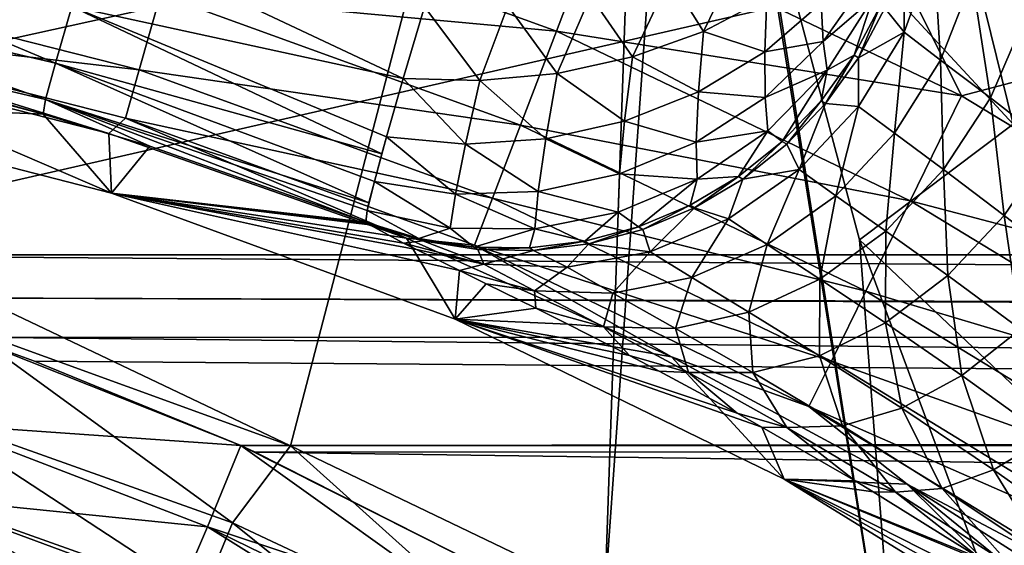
# Model space of a CAD drawing. Header units: metres. Extents: x -104 to 104, y -111 to 38.
# Tile 473 of 656: x -29.92 to -23.88, y -9.79 to -6.56. Entities that reach past the tile are written whole.
import ezdxf

# ---------------------------------------------------------------- set-up
doc = ezdxf.new("R2010")
doc.units = ezdxf.units.M
doc.layers.add('solid_509367_AD153', color=7, linetype='CONTINUOUS')

msp = doc.modelspace()

# ---------------------------------------------------------------- linework, layer by layer
at = {"layer": 'solid_509367_AD153'}
for points in [[(-88.5, -7.5, -19), (-88.5, 19.5, -19), (88.5, 19.5, -19)], [(-36.57795, -7.5, -19), (-88.5, -7.5, -19), (88.5, 19.5, -19)], [(-88.5, 19.5, 19), (-28.25597, -9.176244, 19), (-25.994944, -0.508141, 19)], [(-88.5, 19.5, 19), (-30.260374, -8.449453, 19), (-28.25597, -9.176244, 19)], [(-34.248123, -7.626659, -19), (-36.57795, -7.5, -19), (88.5, 19.5, -19)], [(-31.945723, -8.004942, -19), (-34.248123, -7.626659, -19), (88.5, 19.5, -19)], [(31.945723, -8.004942, -19), (-31.945723, -8.004942, -19), (88.5, 19.5, -19)], [(-4.344064, -7.658508, -16.1), (-4.344064, 15.273149, -16.1), (-55.566704, 15.273149, -16.1)], [(-21.630114, -7.658508, -16.1), (-4.344064, -7.658508, -16.1), (-55.566704, 15.273149, -16.1)], [(-23.075869, -6.75054, -16.1), (-21.630114, -7.658508, -16.1), (-55.566704, 15.273149, -16.1)], [(-24.705273, -5.88503, -16.1), (-23.075869, -6.75054, -16.1), (-55.566704, 15.273149, -16.1)], [(-28.25597, -9.176244, 19), (-26.327726, -10.100862, 19), (-25.994944, -0.508141, 19)], [(-26.327726, -10.100862, 19), (-25.824547, -3.013174, 19), (-25.994944, -0.508141, 19)], [(-26.327726, -10.100862, 19), (-24.511171, -11.205909, 19), (-25.824547, -3.013174, 19)], [(-24.511171, -11.205909, 19), (-25.414297, -5.484738, 19), (-25.824547, -3.013174, 19)], [(-23.401312, -4.497449, 19.495642), (-24.440126, -4.697095, 19.12536), (-23.821943, -7.20399, 19.12536)], [(-23.821943, -7.20399, 19.12536), (-24.440126, -4.697095, 19.12536), (-25.414297, -5.484738, 19)], [(-24.511171, -11.205909, 19), (-24.766029, -7.913502, 19), (-25.414297, -5.484738, 19)], [(-23.821943, -7.20399, 19.12536), (-25.414297, -5.484738, 19), (-24.766029, -7.913502, 19)], [(-29.05286, -6.409495, -15.249984), (-26.623686, -6.634296, -15.712207), (-28.885815, -5.815342, -15.712207)], [(-28.885815, -5.815342, -15.712207), (-26.623686, -6.634296, -15.712207), (-26.369509, -5.966189, -16.001923)], [(-26.369509, -5.966189, -16.001923), (-24.139965, -7.030877, -16.001923), (-24.705273, -5.88503, -16.1)], [(-24.139965, -7.030877, -16.001923), (-23.075869, -6.75054, -16.1), (-24.705273, -5.88503, -16.1)], [(-26.623686, -6.634296, -15.712207), (-24.139965, -7.030877, -16.001923), (-26.369509, -5.966189, -16.001923)], [(-29.696022, -6.830087, 14.451965), (-31.769358, -6.342842, 14.451965), (-31.703123, -5.988129, 15.005347)], [(-29.59733, -6.483002, 15.005347), (-29.696022, -6.830087, 14.451965), (-31.703123, -5.988129, 15.005347)], [(-27.56352, -6.924484, 15.248106), (-29.59733, -6.483002, 15.005347), (-29.467903, -6.027831, 15.466333)], [(-27.434462, -6.485466, 15.613355), (-27.56352, -6.924484, 15.248106), (-29.467903, -6.027831, 15.466333)], [(-25.928129, -6.305722, 15.520463), (-25.484838, -6.14776, 15.314981), (-25.723009, -6.635127, 15.181338)], [(-25.484838, -6.14776, 15.314981), (-25.33321, -6.4304, 14.999379), (-25.723009, -6.635127, 15.181338)], [(-24.310062, -6.138301, 12.604623), (-24.491716, -6.640386, 12.624496), (-24.490273, -6.170358, 13.305732)], [(-24.268286, -6.811088, 11.962078), (-24.491716, -6.640386, 12.624496), (-24.310062, -6.138301, 12.604623)], [(-24.074806, -6.316183, 11.941366), (-24.268286, -6.811088, 11.962078), (-24.310062, -6.138301, 12.604623)], [(-24.491716, -6.640386, 12.624496), (-24.609598, -6.493924, 13.315723), (-24.490273, -6.170358, 13.305732)], [(-31.417339, -6.30225, -14.645776), (-31.473829, -6.606127, -13.939487), (-29.182856, -6.870491, -14.645776)], [(-31.417339, -6.30225, -14.645776), (-29.182856, -6.870491, -14.645776), (-29.05286, -6.409495, -15.249984)], [(-26.414492, -6.417443, 15.641502), (-25.928129, -6.305722, 15.520463), (-26.157026, -6.791131, 15.300742)], [(-25.928129, -6.305722, 15.520463), (-25.723009, -6.635127, 15.181338), (-26.157026, -6.791131, 15.300742)], [(-25.000114, -6.462947, 14.532896), (-24.711163, -6.302411, 14.074238), (-24.987415, -6.697674, 14.242687)], [(-24.987415, -6.697674, 14.242687), (-24.711163, -6.302411, 14.074238), (-24.685244, -6.436507, 13.808987)], [(-23.962797, -7.04216, 11.343276), (-24.268286, -6.811088, 11.962078), (-24.074806, -6.316183, 11.941366)], [(-23.753975, -6.557471, 11.324159), (-23.962797, -7.04216, 11.343276), (-24.074806, -6.316183, 11.941366)], [(-29.759195, -7.052254, 13.833021), (-31.811752, -6.569891, 13.833021), (-31.769358, -6.342842, 14.451965)], [(-29.696022, -6.830087, 14.451965), (-29.759195, -7.052254, 13.833021), (-31.769358, -6.342842, 14.451965)], [(-29.182856, -6.870491, -14.645776), (-26.844294, -7.210858, -15.249984), (-29.05286, -6.409495, -15.249984)], [(-29.05286, -6.409495, -15.249984), (-26.844294, -7.210858, -15.249984), (-26.623686, -6.634296, -15.712207)], [(-26.923409, -6.478209, 15.67299), (-26.414492, -6.417443, 15.641502), (-26.619501, -6.89275, 15.353255)], [(-26.414492, -6.417443, 15.641502), (-26.157026, -6.791131, 15.300742), (-26.619501, -6.89275, 15.353255)], [(-25.723009, -6.635127, 15.181338), (-25.33321, -6.4304, 14.999379), (-25.346006, -6.761387, 14.722351)], [(-25.33321, -6.4304, 14.999379), (-25.000114, -6.462947, 14.532896), (-25.346006, -6.761387, 14.722351)], [(-24.987415, -6.697674, 14.242687), (-24.685244, -6.436507, 13.808987), (-24.963596, -6.872274, 13.8979)], [(-24.963596, -6.872274, 13.8979), (-24.685244, -6.436507, 13.808987), (-24.799086, -6.78138, 13.51504)], [(-24.685244, -6.436507, 13.808987), (-24.637018, -6.477057, 13.512713), (-24.799086, -6.78138, 13.51504)], [(-27.695154, -7.385948, 14.643947), (-29.696022, -6.830087, 14.451965), (-29.59733, -6.483002, 15.005347)], [(-27.665991, -7.281438, 14.811079), (-27.695154, -7.385948, 14.643947), (-29.59733, -6.483002, 15.005347)], [(-27.56352, -6.924484, 15.248106), (-27.665991, -7.281438, 14.811079), (-29.59733, -6.483002, 15.005347)], [(-27.093636, -6.936291, 15.336969), (-27.56352, -6.924484, 15.248106), (-27.434462, -6.485466, 15.613355)], [(-26.923409, -6.478209, 15.67299), (-27.093636, -6.936291, 15.336969), (-27.434462, -6.485466, 15.613355)], [(-26.923409, -6.478209, 15.67299), (-26.619501, -6.89275, 15.353255), (-27.093636, -6.936291, 15.336969)], [(-25.346006, -6.761387, 14.722351), (-25.000114, -6.462947, 14.532896), (-24.987415, -6.697674, 14.242687)], [(-24.799086, -6.78138, 13.51504), (-24.637018, -6.477057, 13.512713), (-24.771868, -6.798385, 13.3181)], [(-24.637018, -6.477057, 13.512713), (-24.609598, -6.493924, 13.315723), (-24.771868, -6.798385, 13.3181)], [(-24.491716, -6.640386, 12.624496), (-24.771868, -6.798385, 13.3181), (-24.609598, -6.493924, 13.315723)], [(-31.811752, -6.569891, 13.833021), (-29.771646, -7.142185, 13.178531), (-30.576279, -6.928758, 13.178531)], [(-29.759195, -7.052254, 13.833021), (-29.771646, -7.142185, 13.178531), (-31.811752, -6.569891, 13.833021)], [(-23.584795, -7.334773, 10.779409), (-23.962797, -7.04216, 11.343276), (-23.753975, -6.557471, 11.324159)], [(-31.473829, -6.606127, -13.939487), (-31.421324, -6.7381, -13.178531), (-29.370745, -7.260417, -13.178531)], [(-29.26701, -7.167945, -13.939487), (-31.473829, -6.606127, -13.939487), (-29.370745, -7.260417, -13.178531)], [(-29.182856, -6.870491, -14.645776), (-31.473829, -6.606127, -13.939487), (-29.26701, -7.167945, -13.939487)], [(-26.844294, -7.210858, -15.249984), (-24.453831, -7.673351, -15.712207), (-26.623686, -6.634296, -15.712207)], [(-26.623686, -6.634296, -15.712207), (-24.453831, -7.673351, -15.712207), (-24.139965, -7.030877, -16.001923)], [(-26.157026, -6.791131, 15.300742), (-25.723009, -6.635127, 15.181338), (-25.753899, -7.005148, 14.859475)], [(-25.723009, -6.635127, 15.181338), (-25.346006, -6.761387, 14.722351), (-25.753899, -7.005148, 14.859475)], [(-24.491716, -6.640386, 12.624496), (-24.771183, -7.095504, 12.608776), (-24.771868, -6.798385, 13.3181)], [(-24.551479, -7.260146, 11.931359), (-24.771183, -7.095504, 12.608776), (-24.491716, -6.640386, 12.624496)], [(-24.268286, -6.811088, 11.962078), (-24.551479, -7.260146, 11.931359), (-24.491716, -6.640386, 12.624496)], [(-25.346006, -6.761387, 14.722351), (-24.987415, -6.697674, 14.242687), (-25.344286, -7.03957, 14.37182)], [(-25.344286, -7.03957, 14.37182), (-24.987415, -6.697674, 14.242687), (-24.963596, -6.872274, 13.8979)], [(-31.421324, -6.7381, -13.178531), (-31.53159, -7.067776), (-29.352468, -7.627132)], [(-29.370745, -7.260417, -13.178531), (-31.421324, -6.7381, -13.178531), (-29.352468, -7.627132)], [(-25.753899, -7.005148, 14.859475), (-25.346006, -6.761387, 14.722351), (-25.344286, -7.03957, 14.37182)], [(-24.139965, -7.030877, -16.001923), (-22.026571, -8.310719, -16.001925), (-23.075869, -6.75054, -16.1)], [(-26.619501, -6.89275, 15.353255), (-26.157026, -6.791131, 15.300742), (-26.207832, -7.18469, 14.938901)], [(-26.157026, -6.791131, 15.300742), (-25.753899, -7.005148, 14.859475), (-26.207832, -7.18469, 14.938901)], [(-25.000961, -7.060845, 13.509722), (-24.799086, -6.78138, 13.51504), (-24.973988, -7.077943, 13.312816)], [(-24.963596, -6.872274, 13.8979), (-24.799086, -6.78138, 13.51504), (-25.000961, -7.060845, 13.509722)], [(-24.799086, -6.78138, 13.51504), (-24.771868, -6.798385, 13.3181), (-24.973988, -7.077943, 13.312816)], [(-24.771183, -7.095504, 12.608776), (-24.973988, -7.077943, 13.312816), (-24.771868, -6.798385, 13.3181)], [(-24.25054, -7.482582, 11.297149), (-24.551479, -7.260146, 11.931359), (-24.268286, -6.811088, 11.962078)], [(-23.962797, -7.04216, 11.343276), (-24.25054, -7.482582, 11.297149), (-24.268286, -6.811088, 11.962078)], [(-27.774263, -7.68578, 13.938507), (-29.759195, -7.052254, 13.833021), (-29.696022, -6.830087, 14.451965)], [(-27.741276, -7.555662, 14.305449), (-27.774263, -7.68578, 13.938507), (-29.696022, -6.830087, 14.451965)], [(-27.695154, -7.385948, 14.643947), (-27.741276, -7.555662, 14.305449), (-29.696022, -6.830087, 14.451965)], [(-29.182856, -6.870491, -14.645776), (-29.26701, -7.167945, -13.939487), (-27.015959, -7.658125, -14.645776)], [(-29.182856, -6.870491, -14.645776), (-27.015959, -7.658125, -14.645776), (-26.844294, -7.210858, -15.249984)], [(-25.344286, -7.03957, 14.37182), (-24.963596, -6.872274, 13.8979), (-25.327488, -7.245685, 13.95647)], [(-25.327488, -7.245685, 13.95647), (-24.963596, -6.872274, 13.8979), (-25.238811, -7.310136, 13.496859)], [(-24.963596, -6.872274, 13.8979), (-25.000961, -7.060845, 13.509722), (-25.238811, -7.310136, 13.496859)], [(-30.576279, -6.928758, 13.178531), (-29.771646, -7.142185, 13.178531), (-31.53159, -7.067776)], [(-27.18165, -7.325804, 14.914607), (-27.665991, -7.281438, 14.811079), (-27.56352, -6.924484, 15.248106)], [(-27.093636, -6.936291, 15.336969), (-27.18165, -7.325804, 14.914607), (-27.56352, -6.924484, 15.248106)], [(-27.093636, -6.936291, 15.336969), (-26.690039, -7.292989, 14.957521), (-27.18165, -7.325804, 14.914607)], [(-27.093636, -6.936291, 15.336969), (-26.619501, -6.89275, 15.353255), (-26.690039, -7.292989, 14.957521)], [(-26.619501, -6.89275, 15.353255), (-26.207832, -7.18469, 14.938901), (-26.690039, -7.292989, 14.957521)], [(-26.207832, -7.18469, 14.938901), (-25.753899, -7.005148, 14.859475), (-25.766872, -7.313824, 14.456247)], [(-25.753899, -7.005148, 14.859475), (-25.344286, -7.03957, 14.37182), (-25.766872, -7.313824, 14.456247)], [(-29.759195, -7.052254, 13.833021), (-29.119352, -7.338671, 13.178531), (-29.771646, -7.142185, 13.178531)], [(-29.759195, -7.052254, 13.833021), (-27.79435, -7.805099, 13.178531), (-29.119352, -7.338671, 13.178531)], [(-27.784903, -7.73246, 13.754145), (-27.79435, -7.805099, 13.178531), (-29.759195, -7.052254, 13.833021)], [(-27.774263, -7.68578, 13.938507), (-27.784903, -7.73246, 13.754145), (-29.759195, -7.052254, 13.833021)], [(-25.766872, -7.313824, 14.456247), (-25.344286, -7.03957, 14.37182), (-25.327488, -7.245685, 13.95647)], [(-25.238811, -7.310136, 13.496859), (-25.000961, -7.060845, 13.509722), (-25.212112, -7.327275, 13.299972)], [(-25.000961, -7.060845, 13.509722), (-24.973988, -7.077943, 13.312816), (-25.212112, -7.327275, 13.299972)], [(-24.453831, -7.673351, -15.712207), (-22.026571, -8.310719, -16.001925), (-24.139965, -7.030877, -16.001923)], [(-23.877274, -7.763565, 10.717141), (-24.25054, -7.482582, 11.297149), (-23.962797, -7.04216, 11.343276)], [(-23.584795, -7.334773, 10.779409), (-23.877274, -7.763565, 10.717141), (-23.962797, -7.04216, 11.343276)], [(-29.771646, -7.142185, 13.178531), (-29.352468, -7.627132), (-31.53159, -7.067776)], [(-25.135696, -7.482869, 12.55818), (-25.212112, -7.327275, 13.299972), (-24.973988, -7.077943, 13.312816)], [(-24.771183, -7.095504, 12.608776), (-25.135696, -7.482869, 12.55818), (-24.973988, -7.077943, 13.312816)], [(-24.911572, -7.643038, 11.850598), (-25.135696, -7.482869, 12.55818), (-24.771183, -7.095504, 12.608776)], [(-24.551479, -7.260146, 11.931359), (-24.911572, -7.643038, 11.850598), (-24.771183, -7.095504, 12.608776)], [(-29.771646, -7.142185, 13.178531), (-29.119352, -7.338671, 13.178531), (-29.352468, -7.627132)], [(-29.26701, -7.167945, -13.939487), (-29.370745, -7.260417, -13.178531), (-27.543798, -7.903812, -13.178531)], [(-27.127081, -7.946661, -13.939487), (-29.26701, -7.167945, -13.939487), (-27.543798, -7.903812, -13.178531)], [(-27.015959, -7.658125, -14.645776), (-29.26701, -7.167945, -13.939487), (-27.127081, -7.946661, -13.939487)], [(-26.690039, -7.292989, 14.957521), (-26.207832, -7.18469, 14.938901), (-26.237535, -7.508987, 14.492442)], [(-26.207832, -7.18469, 14.938901), (-25.766872, -7.313824, 14.456247), (-26.237535, -7.508987, 14.492442)], [(-27.015959, -7.658125, -14.645776), (-24.7262, -8.227539, -15.249984), (-26.844294, -7.210858, -15.249984)], [(-26.844294, -7.210858, -15.249984), (-24.7262, -8.227539, -15.249984), (-24.453831, -7.673351, -15.712207)], [(-25.766872, -7.313824, 14.456247), (-25.327488, -7.245685, 13.95647), (-25.760885, -7.540293, 13.982119)], [(-25.760885, -7.540293, 13.982119), (-25.327488, -7.245685, 13.95647), (-25.508106, -7.524511, 13.476695)], [(-25.327488, -7.245685, 13.95647), (-25.238811, -7.310136, 13.496859), (-25.508106, -7.524511, 13.476695)], [(-22.947355, -9.633347, 19.12536), (-23.821943, -7.20399, 19.12536), (-24.766029, -7.913502, 19)], [(-27.543798, -7.903812, -13.178531), (-29.370745, -7.260417, -13.178531), (-29.352468, -7.627132)], [(-27.665991, -7.281438, 14.811079), (-27.741276, -7.555662, 14.305449), (-27.695154, -7.385948, 14.643947)], [(-27.243307, -7.633093, 14.416171), (-27.741276, -7.555662, 14.305449), (-27.665991, -7.281438, 14.811079)], [(-27.18165, -7.325804, 14.914607), (-27.243307, -7.633093, 14.416171), (-27.665991, -7.281438, 14.811079)], [(-27.18165, -7.325804, 14.914607), (-26.690039, -7.292989, 14.957521), (-26.736626, -7.616912, 14.478895)], [(-26.690039, -7.292989, 14.957521), (-26.237535, -7.508987, 14.492442), (-26.736626, -7.616912, 14.478895)], [(-24.604366, -7.859083, 11.187834), (-24.911572, -7.643038, 11.850598), (-24.551479, -7.260146, 11.931359)], [(-24.25054, -7.482582, 11.297149), (-24.604366, -7.859083, 11.187834), (-24.551479, -7.260146, 11.931359)], [(-29.119352, -7.338671, 13.178531), (-27.79435, -7.805099, 13.178531), (-29.352468, -7.627132)], [(-27.18165, -7.325804, 14.914607), (-26.736626, -7.616912, 14.478895), (-27.243307, -7.633093, 14.416171)], [(-26.237535, -7.508987, 14.492442), (-25.766872, -7.313824, 14.456247), (-25.760885, -7.540293, 13.982119)], [(-25.508106, -7.524511, 13.476695), (-25.238811, -7.310136, 13.496859), (-25.481707, -7.54163, 13.279812)], [(-25.238811, -7.310136, 13.496859), (-25.212112, -7.327275, 13.299972), (-25.481707, -7.54163, 13.279812)], [(-25.135696, -7.482869, 12.55818), (-25.481707, -7.54163, 13.279812), (-25.212112, -7.327275, 13.299972)], [(-23.441757, -8.103367, 10.199962), (-23.877274, -7.763565, 10.717141), (-23.584795, -7.334773, 10.779409)], [(-25.135696, -7.482869, 12.55818), (-25.568607, -7.784786, 12.47502), (-25.481707, -7.54163, 13.279812)], [(-25.33227, -7.942439, 11.723451), (-25.568607, -7.784786, 12.47502), (-25.135696, -7.482869, 12.55818)], [(-24.911572, -7.643038, 11.850598), (-25.33227, -7.942439, 11.723451), (-25.135696, -7.482869, 12.55818)], [(-24.222897, -8.131484, 10.581252), (-24.604366, -7.859083, 11.187834), (-24.25054, -7.482582, 11.297149)], [(-23.877274, -7.763565, 10.717141), (-24.222897, -8.131484, 10.581252), (-24.25054, -7.482582, 11.297149)], [(-26.736626, -7.616912, 14.478895), (-26.237535, -7.508987, 14.492442), (-26.244701, -7.74312, 13.973715)], [(-26.237535, -7.508987, 14.492442), (-25.760885, -7.540293, 13.982119), (-26.244701, -7.74312, 13.973715)], [(-26.244701, -7.74312, 13.973715), (-25.760885, -7.540293, 13.982119), (-26.120049, -7.832944, 13.416135)], [(-25.760885, -7.540293, 13.982119), (-25.803726, -7.699893, 13.449615), (-26.120049, -7.832944, 13.416135)], [(-25.803726, -7.699893, 13.449615), (-25.508106, -7.524511, 13.476695), (-25.777634, -7.716928, 13.25272)], [(-25.760885, -7.540293, 13.982119), (-25.508106, -7.524511, 13.476695), (-25.803726, -7.699893, 13.449615)], [(-25.508106, -7.524511, 13.476695), (-25.481707, -7.54163, 13.279812), (-25.777634, -7.716928, 13.25272)], [(-25.568607, -7.784786, 12.47502), (-25.777634, -7.716928, 13.25272), (-25.481707, -7.54163, 13.279812)], [(-27.741276, -7.555662, 14.305449), (-27.784903, -7.73246, 13.754145), (-27.774263, -7.68578, 13.938507)], [(-27.277065, -7.842136, 13.857718), (-27.784903, -7.73246, 13.754145), (-27.741276, -7.555662, 14.305449)], [(-27.243307, -7.633093, 14.416171), (-27.277065, -7.842136, 13.857718), (-27.741276, -7.555662, 14.305449)], [(-27.21892, -8.101955, 10.889662), (-27.245316, -8.400373), (-29.352468, -7.627132)], [(-27.543798, -7.903812, -13.178531), (-29.352468, -7.627132), (-27.245316, -8.400373)], [(-27.482229, -7.972478, 11.6251), (-27.21892, -8.101955, 10.889662), (-29.352468, -7.627132)], [(-27.56152, -7.932528, 11.908851), (-27.482229, -7.972478, 11.6251), (-29.352468, -7.627132)], [(-27.769564, -7.820253, 12.981315), (-27.56152, -7.932528, 11.908851), (-29.352468, -7.627132)], [(-27.781996, -7.812647, 13.080235), (-27.769564, -7.820253, 12.981315), (-29.352468, -7.627132)], [(-27.79435, -7.805099, 13.178531), (-27.781996, -7.812647, 13.080235), (-29.352468, -7.627132)], [(-27.243307, -7.633093, 14.416171), (-26.757626, -7.845234, 13.93163), (-27.277065, -7.842136, 13.857718)], [(-27.243307, -7.633093, 14.416171), (-26.736626, -7.616912, 14.478895), (-26.757626, -7.845234, 13.93163)], [(-27.015959, -7.658125, -14.645776), (-27.127081, -7.946661, -13.939487), (-24.938129, -8.657345, -14.645776)], [(-27.015959, -7.658125, -14.645776), (-24.938129, -8.657345, -14.645776), (-24.7262, -8.227539, -15.249984)], [(-26.736626, -7.616912, 14.478895), (-26.244701, -7.74312, 13.973715), (-26.757626, -7.845234, 13.93163)], [(-25.008484, -8.154863, 11.02021), (-25.33227, -7.942439, 11.723451), (-24.911572, -7.643038, 11.850598)], [(-24.604366, -7.859083, 11.187834), (-25.008484, -8.154863, 11.02021), (-24.911572, -7.643038, 11.850598)], [(-26.120049, -7.832944, 13.416135), (-25.803726, -7.699893, 13.449615), (-26.094259, -7.849827, 13.219213)], [(-25.803726, -7.699893, 13.449615), (-25.777634, -7.716928, 13.25272), (-26.094259, -7.849827, 13.219213)], [(-26.050142, -7.987464, 12.363095), (-26.094259, -7.849827, 13.219213), (-25.777634, -7.716928, 13.25272)], [(-25.568607, -7.784786, 12.47502), (-26.050142, -7.987464, 12.363095), (-25.777634, -7.716928, 13.25272)], [(-24.7262, -8.227539, -15.249984), (-22.3976, -8.922284, -15.712207), (-24.453831, -7.673351, -15.712207)], [(-24.453831, -7.673351, -15.712207), (-22.3976, -8.922284, -15.712207), (-22.026571, -8.310719, -16.001925)], [(-27.468548, -7.904214, 13.232495), (-27.79435, -7.805099, 13.178531), (-27.784903, -7.73246, 13.754145)], [(-27.277065, -7.842136, 13.857718), (-27.468548, -7.904214, 13.232495), (-27.784903, -7.73246, 13.754145)], [(-26.757626, -7.845234, 13.93163), (-26.244701, -7.74312, 13.973715), (-26.451056, -7.921136, 13.37689)], [(-26.244701, -7.74312, 13.973715), (-26.120049, -7.832944, 13.416135), (-26.451056, -7.921136, 13.37689)], [(-25.794538, -8.144801, 11.555669), (-26.050142, -7.987464, 12.363095), (-25.568607, -7.784786, 12.47502)], [(-25.33227, -7.942439, 11.723451), (-25.794538, -8.144801, 11.555669), (-25.568607, -7.784786, 12.47502)], [(-23.777086, -8.460402, 10.039779), (-24.222897, -8.131484, 10.581252), (-23.877274, -7.763565, 10.717141)], [(-23.441757, -8.103367, 10.199962), (-23.777086, -8.460402, 10.039779), (-23.877274, -7.763565, 10.717141)], [(-27.468548, -7.904214, 13.232495), (-27.781996, -7.812647, 13.080235), (-27.79435, -7.805099, 13.178531)], [(-27.468548, -7.904214, 13.232495), (-27.769564, -7.820253, 12.981315), (-27.781996, -7.812647, 13.080235)], [(-27.443672, -7.919825, 13.035352), (-27.56152, -7.932528, 11.908851), (-27.769564, -7.820253, 12.981315)], [(-27.468548, -7.904214, 13.232495), (-27.443672, -7.919825, 13.035352), (-27.769564, -7.820253, 12.981315)], [(-27.277065, -7.842136, 13.857718), (-27.131779, -7.957113, 13.284188), (-27.468548, -7.904214, 13.232495)], [(-27.277065, -7.842136, 13.857718), (-26.757626, -7.845234, 13.93163), (-27.131779, -7.957113, 13.284188)], [(-26.757626, -7.845234, 13.93163), (-26.790451, -7.96279, 13.332627), (-27.131779, -7.957113, 13.284188)], [(-26.757626, -7.845234, 13.93163), (-26.451056, -7.921136, 13.37689), (-26.790451, -7.96279, 13.332627)], [(-26.451056, -7.921136, 13.37689), (-26.120049, -7.832944, 13.416135), (-26.425552, -7.937797, 13.179928)], [(-26.120049, -7.832944, 13.416135), (-26.094259, -7.849827, 13.219213), (-26.425552, -7.937797, 13.179928)], [(-26.050142, -7.987464, 12.363095), (-26.425552, -7.937797, 13.179928), (-26.094259, -7.849827, 13.219213)], [(-25.918373, -8.630481, -13.178531), (-27.543798, -7.903812, -13.178531), (-27.245316, -8.400373)], [(-27.127081, -7.946661, -13.939487), (-27.543798, -7.903812, -13.178531), (-25.918373, -8.630481, -13.178531)], [(-27.468548, -7.904214, 13.232495), (-27.131779, -7.957113, 13.284188), (-27.443672, -7.919825, 13.035352)], [(-24.606548, -8.422441, 10.377687), (-25.008484, -8.154863, 11.02021), (-24.604366, -7.859083, 11.187834)], [(-24.222897, -8.131484, 10.581252), (-24.606548, -8.422441, 10.377687), (-24.604366, -7.859083, 11.187834)], [(-27.069887, -8.06303, 12.074478), (-27.56152, -7.932528, 11.908851), (-27.443672, -7.919825, 13.035352)], [(-27.069887, -8.06303, 12.074478), (-27.482229, -7.972478, 11.6251), (-27.56152, -7.932528, 11.908851)], [(-27.069887, -8.06303, 12.074478), (-27.443672, -7.919825, 13.035352), (-27.106747, -7.973133, 13.087113)], [(-27.131779, -7.957113, 13.284188), (-27.106747, -7.973133, 13.087113), (-27.443672, -7.919825, 13.035352)], [(-27.131779, -7.957113, 13.284188), (-26.790451, -7.96279, 13.332627), (-27.106747, -7.973133, 13.087113)], [(-25.075302, -8.934539, -13.939487), (-27.127081, -7.946661, -13.939487), (-25.918373, -8.630481, -13.178531)], [(-24.938129, -8.657345, -14.645776), (-27.127081, -7.946661, -13.939487), (-25.075302, -8.934539, -13.939487)], [(-26.790451, -7.96279, 13.332627), (-26.765205, -7.979161, 13.135613), (-27.106747, -7.973133, 13.087113)], [(-26.790451, -7.96279, 13.332627), (-26.451056, -7.921136, 13.37689), (-26.765205, -7.979161, 13.135613)], [(-26.451056, -7.921136, 13.37689), (-26.425552, -7.937797, 13.179928), (-26.765205, -7.979161, 13.135613)], [(-26.558306, -8.081647, 12.227517), (-26.765205, -7.979161, 13.135613), (-26.425552, -7.937797, 13.179928)], [(-26.050142, -7.987464, 12.363095), (-26.558306, -8.081647, 12.227517), (-26.425552, -7.937797, 13.179928)], [(-25.444862, -8.356724, 10.801757), (-25.794538, -8.144801, 11.555669), (-25.33227, -7.942439, 11.723451)], [(-25.008484, -8.154863, 11.02021), (-25.444862, -8.356724, 10.801757), (-25.33227, -7.942439, 11.723451)], [(-24.511171, -11.205909, 19), (-23.895773, -10.247515, 19), (-24.766029, -7.913502, 19)], [(-22.947355, -9.633347, 19.12536), (-24.766029, -7.913502, 19), (-23.895773, -10.247515, 19)], [(30.342815, -8.473342, -18.992289), (-31.945723, -8.004942, -19), (31.945723, -8.004942, -19)], [(30.342815, -8.473342, -18.992289), (-30.988323, -8.266799, -18.997591), (-31.945723, -8.004942, -19)], [(-27.069887, -8.06303, 12.074478), (-27.21892, -8.101955, 10.889662), (-27.482229, -7.972478, 11.6251)], [(-27.069887, -8.06303, 12.074478), (-27.106747, -7.973133, 13.087113), (-26.765205, -7.979161, 13.135613)], [(-26.558306, -8.081647, 12.227517), (-27.069887, -8.06303, 12.074478), (-26.765205, -7.979161, 13.135613)], [(-26.277464, -8.24097, 11.354845), (-26.558306, -8.081647, 12.227517), (-26.050142, -7.987464, 12.363095)], [(-25.794538, -8.144801, 11.555669), (-26.277464, -8.24097, 11.354845), (-26.050142, -7.987464, 12.363095)], [(-26.759192, -8.226592, 11.130065), (-27.21892, -8.101955, 10.889662), (-27.069887, -8.06303, 12.074478)], [(-26.759192, -8.226592, 11.130065), (-27.069887, -8.06303, 12.074478), (-26.558306, -8.081647, 12.227517)], [(-26.277464, -8.24097, 11.354845), (-26.759192, -8.226592, 11.130065), (-26.558306, -8.081647, 12.227517)], [(-27.21892, -8.101955, 10.889662), (-27.054873, -8.182182, 10.519976), (-27.245316, -8.400373)], [(-26.759192, -8.226592, 11.130065), (-27.054873, -8.182182, 10.519976), (-27.21892, -8.101955, 10.889662)], [(-25.894028, -8.455657, 10.542223), (-26.277464, -8.24097, 11.354845), (-25.794538, -8.144801, 11.555669)], [(-25.444862, -8.356724, 10.801757), (-25.894028, -8.455657, 10.542223), (-25.794538, -8.144801, 11.555669)], [(-24.137079, -8.745285, 9.805629), (-24.606548, -8.422441, 10.377687), (-24.222897, -8.131484, 10.581252)], [(-23.777086, -8.460402, 10.039779), (-24.137079, -8.745285, 9.805629), (-24.222897, -8.131484, 10.581252)], [(-27.054873, -8.182182, 10.519976), (-26.750441, -8.33221, 9.942579), (-27.245316, -8.400373)], [(-26.759192, -8.226592, 11.130065), (-26.750441, -8.33221, 9.942579), (-27.054873, -8.182182, 10.519976)], [(-25.011454, -8.623717, 10.115343), (-25.444862, -8.356724, 10.801757), (-25.008484, -8.154863, 11.02021)], [(-24.606548, -8.422441, 10.377687), (-25.011454, -8.623717, 10.115343), (-25.008484, -8.154863, 11.02021)], [(30.232105, -8.511401, -18.990984), (-30.233335, -8.510689, -18.991011), (-30.988323, -8.266799, -18.997591)], [(30.342815, -8.473342, -18.992289), (30.232105, -8.511401, -18.990984), (-30.988323, -8.266799, -18.997591)], [(-26.335938, -8.447248, 10.253189), (-26.750441, -8.33221, 9.942579), (-26.759192, -8.226592, 11.130065)], [(-26.335938, -8.447248, 10.253189), (-26.759192, -8.226592, 11.130065), (-26.277464, -8.24097, 11.354845)], [(-25.894028, -8.455657, 10.542223), (-26.335938, -8.447248, 10.253189), (-26.277464, -8.24097, 11.354845)], [(-24.938129, -8.657345, -14.645776), (-22.719511, -9.449496, -15.249982), (-24.7262, -8.227539, -15.249984)], [(-24.7262, -8.227539, -15.249984), (-22.719511, -9.449496, -15.249982), (-22.3976, -8.922284, -15.712207)], [(-26.750441, -8.33221, 9.942579), (-26.553759, -8.430518, 9.62474), (-27.245316, -8.400373)], [(-26.335938, -8.447248, 10.253189), (-26.553759, -8.430518, 9.62474), (-26.750441, -8.33221, 9.942579)], [(-25.41991, -8.726508, 9.805694), (-25.894028, -8.455657, 10.542223), (-25.444862, -8.356724, 10.801757)], [(-25.011454, -8.623717, 10.115343), (-25.41991, -8.726508, 9.805694), (-25.444862, -8.356724, 10.801757)], [(-30.535917, -8.964136, 18.886271), (-28.611708, -9.648489, 18.886271), (-30.260374, -8.449453, 19)], [(-28.611708, -9.648489, 18.886271), (-28.25597, -9.176244, 19), (-30.260374, -8.449453, 19)], [(-25.364677, -9.061006, 8.222012), (-25.226744, -9.380466), (-27.245316, -8.400373)], [(-25.918373, -8.630481, -13.178531), (-27.245316, -8.400373), (-25.226744, -9.380466)], [(-25.516672, -8.97646, 8.364569), (-25.364677, -9.061006, 8.222012), (-27.245316, -8.400373)], [(-25.993368, -8.719183, 8.872928), (-25.516672, -8.97646, 8.364569), (-27.245316, -8.400373)], [(-26.177147, -8.622999, 9.097788), (-25.993368, -8.719183, 8.872928), (-27.245316, -8.400373)], [(-26.553759, -8.430518, 9.62474), (-26.177147, -8.622999, 9.097788), (-27.245316, -8.400373)], [(-26.335938, -8.447248, 10.253189), (-26.177147, -8.622999, 9.097788), (-26.553759, -8.430518, 9.62474)], [(-25.814054, -8.726321, 9.462278), (-26.177147, -8.622999, 9.097788), (-26.335938, -8.447248, 10.253189)], [(-25.814054, -8.726321, 9.462278), (-26.335938, -8.447248, 10.253189), (-25.894028, -8.455657, 10.542223)], [(-24.506435, -8.94591, 9.507463), (-25.011454, -8.623717, 10.115343), (-24.606548, -8.422441, 10.377687)], [(-24.137079, -8.745285, 9.805629), (-24.506435, -8.94591, 9.507463), (-24.606548, -8.422441, 10.377687)], [(-30.396919, -9.045017, -18.862366), (-30.233335, -8.510689, -18.991011), (-28.559839, -9.174498, -18.951857)], [(-28.559839, -9.174498, -18.951857), (-30.233335, -8.510689, -18.991011), (-29.825531, -8.656537, -18.985073)], [(28.696932, -9.113349, -18.956766), (-29.825531, -8.656537, -18.985073), (-30.233335, -8.510689, -18.991011)], [(30.232105, -8.511401, -18.990984), (28.696932, -9.113349, -18.956766), (-30.233335, -8.510689, -18.991011)], [(-25.41991, -8.726508, 9.805694), (-25.814054, -8.726321, 9.462278), (-25.894028, -8.455657, 10.542223)], [(-23.611614, -9.122885, 9.311207), (-24.137079, -8.745285, 9.805629), (-23.777086, -8.460402, 10.039779)], [(-25.814054, -8.726321, 9.462278), (-25.993368, -8.719183, 8.872928), (-26.177147, -8.622999, 9.097788)], [(-24.473902, -9.411597, -13.178531), (-25.918373, -8.630481, -13.178531), (-25.226744, -9.380466)], [(-25.075302, -8.934539, -13.939487), (-25.918373, -8.630481, -13.178531), (-24.473902, -9.411597, -13.178531)], [(-24.869463, -9.053755, 9.15795), (-25.41991, -8.726508, 9.805694), (-25.011454, -8.623717, 10.115343)], [(-24.506435, -8.94591, 9.507463), (-24.869463, -9.053755, 9.15795), (-25.011454, -8.623717, 10.115343)], [(28.696932, -9.113349, -18.956766), (-28.559839, -9.174498, -18.951857), (-29.825531, -8.656537, -18.985073)], [(-24.938129, -8.657345, -14.645776), (-25.075302, -8.934539, -13.939487), (-22.969963, -9.858246, -14.645776)], [(-24.938129, -8.657345, -14.645776), (-22.969963, -9.858246, -14.645776), (-22.719511, -9.449496, -15.249982)], [(-25.814054, -8.726321, 9.462278), (-25.516672, -8.97646, 8.364569), (-25.993368, -8.719183, 8.872928)], [(-25.210733, -9.064235, 8.771942), (-25.516672, -8.97646, 8.364569), (-25.814054, -8.726321, 9.462278)], [(-25.210733, -9.064235, 8.771942), (-25.814054, -8.726321, 9.462278), (-25.41991, -8.726508, 9.805694)], [(-24.869463, -9.053755, 9.15795), (-25.210733, -9.064235, 8.771942), (-25.41991, -8.726508, 9.805694)], [(-23.943163, -9.322706, 8.985995), (-24.506435, -8.94591, 9.507463), (-24.137079, -8.745285, 9.805629)], [(-23.611614, -9.122885, 9.311207), (-23.943163, -9.322706, 8.985995), (-24.137079, -8.745285, 9.805629)], [(-23.132055, -10.121764, -13.939487), (-25.075302, -8.934539, -13.939487), (-24.473902, -9.411597, -13.178531)], [(-22.969963, -9.858246, -14.645776), (-25.075302, -8.934539, -13.939487), (-23.132055, -10.121764, -13.939487)], [(-30.676613, -9.430691, 18.561077), (-28.797209, -10.099108, 18.561077), (-30.535917, -8.964136, 18.886271)], [(-28.797209, -10.099108, 18.561077), (-28.611708, -9.648489, 18.886271), (-30.535917, -8.964136, 18.886271)], [(-25.210733, -9.064235, 8.771942), (-25.364677, -9.061006, 8.222012), (-25.516672, -8.97646, 8.364569)], [(-24.258699, -9.436598, 8.607736), (-24.869463, -9.053755, 9.15795), (-24.506435, -8.94591, 9.507463)], [(-23.943163, -9.322706, 8.985995), (-24.258699, -9.436598, 8.607736), (-24.506435, -8.94591, 9.507463)], [(-30.538713, -9.492212, -18.534088), (-30.396919, -9.045017, -18.862366), (-28.764072, -9.672242, -18.806917)], [(-30.396919, -9.045017, -18.862366), (-28.559839, -9.174498, -18.951857), (-28.764072, -9.672242, -18.806917)], [(-24.545319, -9.459904, 8.191897), (-25.210733, -9.064235, 8.771942), (-24.869463, -9.053755, 9.15795)], [(-24.258699, -9.436598, 8.607736), (-24.545319, -9.459904, 8.191897), (-24.869463, -9.053755, 9.15795)], [(28.696932, -9.113349, -18.956766), (28.564024, -9.173207, -18.951962), (-28.559839, -9.174498, -18.951857)], [(-25.364677, -9.061006, 8.222012), (-24.791952, -9.391329, 7.75441), (-25.226744, -9.380466)], [(-25.210733, -9.064235, 8.771942), (-24.791952, -9.391329, 7.75441), (-25.364677, -9.061006, 8.222012)], [(-24.545319, -9.459904, 8.191897), (-24.791952, -9.391329, 7.75441), (-25.210733, -9.064235, 8.771942)], [(-28.764072, -9.672242, -18.806917), (-28.559839, -9.174498, -18.951857), (-27.077379, -10.232418, -18.799429)], [(-28.611708, -9.648489, 18.886271), (-26.763367, -10.517144, 18.886271), (-28.25597, -9.176244, 19)], [(28.564024, -9.173207, -18.951962), (-28.472525, -9.21398, -18.948545), (-28.559839, -9.174498, -18.951857)], [(-28.472525, -9.21398, -18.948545), (-26.949268, -9.985374, -18.861515), (-28.559839, -9.174498, -18.951857)], [(-27.077379, -10.232418, -18.799429), (-28.559839, -9.174498, -18.951857), (-26.949268, -9.985374, -18.861515)], [(28.564024, -9.173207, -18.951962), (26.949268, -9.985374, -18.861515), (-28.472525, -9.21398, -18.948545)], [(-26.763367, -10.517144, 18.886271), (-26.327726, -10.100862, 19), (-28.25597, -9.176244, 19)], [(-23.335556, -9.75247, 8.555641), (-23.943163, -9.322706, 8.985995), (-23.611614, -9.122885, 9.311207)], [(-28.472525, -9.21398, -18.948545), (26.949268, -9.985374, -18.861515), (-26.949268, -9.985374, -18.861515)], [(-23.604164, -9.872968, 8.159657), (-24.258699, -9.436598, 8.607736), (-23.943163, -9.322706, 8.985995)], [(-23.335556, -9.75247, 8.555641), (-23.604164, -9.872968, 8.159657), (-23.943163, -9.322706, 8.985995)], [(-23.27862, -10.470087, 3.577162), (-23.310114, -10.562106), (-25.226744, -9.380466)], [(-24.473902, -9.411597, -13.178531), (-25.226744, -9.380466), (-23.310114, -10.562106)], [(-23.249264, -10.384109, 6.919053), (-23.27862, -10.470087, 3.577162), (-25.226744, -9.380466)], [(-23.973038, -9.898455, 7.24406), (-23.249264, -10.384109, 6.919053), (-25.226744, -9.380466)], [(-24.026901, -9.863764, 7.27264), (-23.973038, -9.898455, 7.24406), (-25.226744, -9.380466)], [(-24.681936, -9.456998, 7.675957), (-24.026901, -9.863764, 7.27264), (-25.226744, -9.380466)], [(-24.791952, -9.391329, 7.75441), (-24.681936, -9.456998, 7.675957), (-25.226744, -9.380466)], [(-24.545319, -9.459904, 8.191897), (-24.681936, -9.456998, 7.675957), (-24.791952, -9.391329, 7.75441)], [(-24.473902, -9.411597, -13.178531), (-23.310114, -10.562106), (-23.254318, -10.398926, -6.34313)], [(-24.473902, -9.411597, -13.178531), (-23.254318, -10.398926, -6.34313), (-23.194445, -10.22304, -13.178531)], [(-23.132055, -10.121764, -13.939487), (-24.473902, -9.411597, -13.178531), (-23.194445, -10.22304, -13.178531)], [(-30.770613, -9.742401, 18.074024), (-28.921144, -10.400171, 18.074024), (-30.676613, -9.430691, 18.561077)], [(-28.921144, -10.400171, 18.074024), (-28.797209, -10.099108, 18.561077), (-30.676613, -9.430691, 18.561077)], [(-24.545319, -9.459904, 8.191897), (-24.026901, -9.863764, 7.27264), (-24.681936, -9.456998, 7.675957)], [(-23.837606, -9.910572, 7.72657), (-24.545319, -9.459904, 8.191897), (-24.258699, -9.436598, 8.607736)], [(-23.837606, -9.910572, 7.72657), (-24.026901, -9.863764, 7.27264), (-24.545319, -9.459904, 8.191897)], [(-23.604164, -9.872968, 8.159657), (-23.837606, -9.910572, 7.72657), (-24.258699, -9.436598, 8.607736)], [(-30.635628, -9.788748, -18.053955), (-30.538713, -9.492212, -18.534088), (-28.940577, -10.084032, -18.475777)], [(-30.538713, -9.492212, -18.534088), (-28.764072, -9.672242, -18.806917), (-28.940577, -10.084032, -18.475777)], [(-28.797209, -10.099108, 18.561077), (-26.991909, -10.947536, 18.561077), (-28.611708, -9.648489, 18.886271)], [(-26.991909, -10.947536, 18.561077), (-26.763367, -10.517144, 18.886271), (-28.611708, -9.648489, 18.886271)], [(-22.947355, -9.633347, 19.12536), (-23.895773, -10.247515, 19), (-22.801508, -12.49365, 19)], [(-28.940577, -10.084032, -18.475777), (-28.764072, -9.672242, -18.806917), (-27.276585, -10.600178, -18.586323)], [(-28.764072, -9.672242, -18.806917), (-27.077379, -10.232418, -18.799429), (-27.188725, -10.440691, -18.699617)], [(-28.764072, -9.672242, -18.806917), (-27.188725, -10.440691, -18.699617), (-27.276585, -10.600178, -18.586323)], [(-30.770613, -9.742401, 18.074024), (-30.007702, -10.110006, 17.5), (-28.964634, -10.505745, 17.5)], [(-30.770613, -9.742401, 18.074024), (-28.964634, -10.505745, 17.5), (-28.921144, -10.400171, 18.074024)]]:
    msp.add_3dface(points, dxfattribs=at)

doc.saveas('drawing.dxf')
